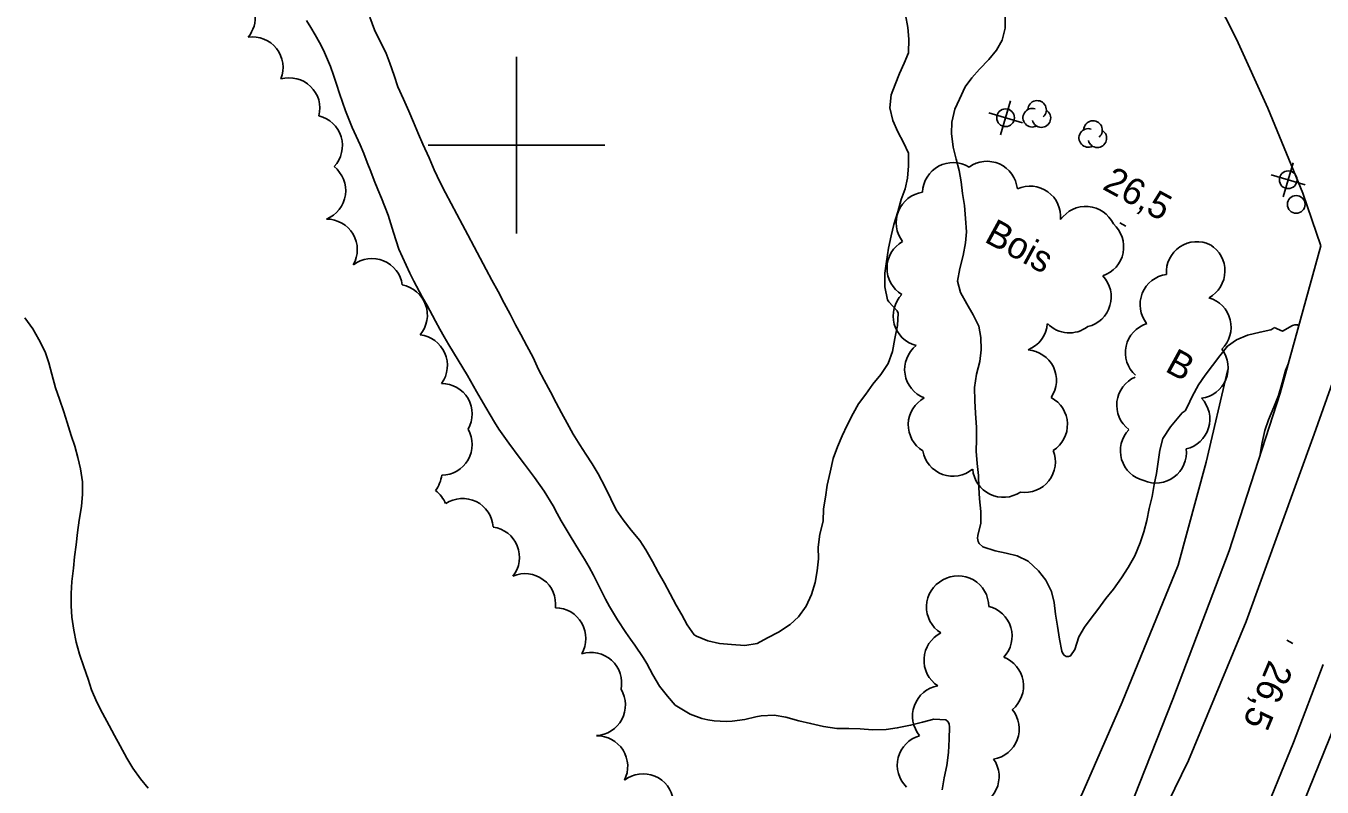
# Model space of a CAD drawing. Extents: x 219136 to 222520, y 5421589 to 5424530.
# Drawn here: x 220144.4 to 220291.2, y 5423927.3 to 5424013.5 of the extents above; entities that cross this region are included whole.
import ezdxf

# ---------------------------------------------------------------- set-up
doc = ezdxf.new("R2010")
doc.units = 0
for name, color, linetype in [('Level 19', 7, 'Continuous'), ('Level 2', 7, 'Continuous'), ('Level 21', 7, 'Continuous'), ('Level 3', 7, 'Continuous'), ('Level 36', 7, 'Continuous'), ('Level 4', 7, 'Continuous'), ('Level 44', 7, 'Continuous'), ('Level 61', 7, 'Continuous')]:
    doc.layers.add(name, color=color, linetype=linetype)

msp = doc.modelspace()

# ---------------------------------------------------------------- linework, layer by layer
at = {"layer": 'Level 19'}
msp.add_lwpolyline([(220291.11, 5423988.6), (220289.06, 5423994.57), (220285.1, 5424004.17), (220281.54, 5424011.98), (220275.44, 5424024.05), (220270.46, 5424029.09), (220266.26, 5424031.14), (220261.86, 5424034.18), (220257.82, 5424038.26)], dxfattribs=at)
at = {"layer": 'Level 2'}
for points in [[(220250.19, 5424005.21), (220250.82, 5424006.57), (220251.55, 5424007.62), (220252.42, 5424008.58), (220253.48, 5424009.68), (220254.37, 5424010.73), (220254.99, 5424011.85), (220255.34, 5424013.21), (220255.36, 5424014.63), (220255.15, 5424016.01), (220254.7, 5424017.2), (220254.1, 5424018.61), (220253.84, 5424019.91), (220253.78, 5424021.35), (220253.83, 5424022.08)], [(220176.21, 5424014.09), (220176.71, 5424013.3), (220177.19, 5424012.47), (220177.68, 5424011.61), (220178.13, 5424010.72), (220178.91, 5424008.87), (220179.26, 5424007.89), (220179.61, 5424006.88), (220179.93, 5424005.85), (220180.61, 5424003.86), (220181.39, 5424001.97), (220182.27, 5424000.04), (220182.69, 5423999.03), (220183.09, 5423998.02), (220183.5, 5423997.01), (220183.89, 5423995.98), (220184.27, 5423994.97), (220184.7, 5423993.98), (220185.46, 5423992.05), (220186.05, 5423990.09), (220186.67, 5423988.22), (220187.48, 5423986.4), (220187.93, 5423985.48), (220188.38, 5423984.58), (220189.31, 5423982.82), (220189.83, 5423981.9), (220190.82, 5423980.05), (220191.31, 5423979.17), (220191.81, 5423978.28), (220192.32, 5423977.4), (220192.85, 5423976.53), (220193.38, 5423975.67), (220193.92, 5423974.79), (220194.45, 5423973.91), (220195.48, 5423972.09), (220196.53, 5423970.31), (220197.03, 5423969.46), (220197.52, 5423968.64), (220198.01, 5423967.83), (220198.55, 5423967.04), (220199.11, 5423966.25), (220200.3, 5423964.67), (220200.89, 5423963.89), (220201.48, 5423963.11), (220202.05, 5423962.36), (220203.14, 5423960.81), (220204.14, 5423959.15), (220204.6, 5423958.31), (220205.07, 5423957.46), (220206.07, 5423955.77), (220206.61, 5423954.91), (220207.14, 5423954.03)], [(220252.82, 5423954.54), (220252.4, 5423954.9), (220252.28, 5423955.13), (220252.22, 5423955.49), (220252.26, 5423955.81), (220252.57, 5423957.2), (220252.58, 5423958.54), (220252.44, 5423959.94), (220252.38, 5423961.25), (220252.32, 5423962.59), (220252.17, 5423963.96), (220252.07, 5423965.35), (220252.11, 5423966.68), (220252.08, 5423968.04), (220252, 5423969.64), (220251.91, 5423971.05), (220251.88, 5423972.56), (220252.09, 5423974.05), (220252.49, 5423975.49), (220252.64, 5423976.83), (220252.58, 5423978.2), (220252.38, 5423979.49), (220251.72, 5423980.78), (220250.99, 5423982.01), (220250.28, 5423983.32), (220249.94, 5423984.61), (220250.21, 5423986.04), (220250.58, 5423987.49), (220250.87, 5423988.92), (220250.97, 5423990.18), (220250.86, 5423991.69), (220250.72, 5423993.16), (220250.52, 5423994.53), (220250.35, 5423995.83), (220250.12, 5423997.1), (220249.79, 5423998.4), (220249.47, 5423999.77), (220249.28, 5424001.31), (220249.29, 5424002.58), (220249.66, 5424004.06), (220250.19, 5424005.21)], [(220147.37, 5423974.07), (220147.02, 5423975.35), (220146.6, 5423976.59), (220145.9, 5423977.98), (220145.21, 5423979.2), (220144.32, 5423980.45)], [(220285.8, 5423979.35), (220285.7, 5423979.23), (220285.43, 5423979.09), (220284.21, 5423978.83), (220282.81, 5423978.47), (220281.56, 5423977.97), (220280.52, 5423977.23), (220279.66, 5423976.14), (220278.84, 5423975.06), (220278, 5423973.95), (220277.23, 5423972.87), (220276.51, 5423971.55), (220275.98, 5423970.4), (220275.72, 5423969.92), (220275.52, 5423969.76), (220275.41, 5423969.7), (220274.07, 5423968.11)], [(220288.61, 5423979.54), (220288.44, 5423979.67), (220288.15, 5423979.66), (220287.9, 5423979.56), (220286.75, 5423978.94), (220285.8, 5423979.35)], [(220158.27, 5423927.21), (220157.42, 5423928.27), (220156.55, 5423929.49), (220155.86, 5423930.62), (220155.09, 5423932.01), (220154.47, 5423933.18), (220153.87, 5423934.31), (220153.12, 5423935.69), (220152.46, 5423936.95), (220151.86, 5423938.35), (220151.46, 5423939.56), (220150.99, 5423940.96), (220150.5, 5423942.36), (220150.11, 5423943.75), (220149.84, 5423945.09), (220149.63, 5423946.57), (220149.54, 5423947.85), (220149.54, 5423949.25), (220149.63, 5423950.61), (220149.8, 5423952.12), (220149.94, 5423953.4), (220150.12, 5423954.76), (220150.28, 5423956.14), (220150.47, 5423957.56), (220150.71, 5423959.1), (220150.83, 5423960.5), (220150.82, 5423961.87), (220150.6, 5423963.35), (220150.3, 5423964.64), (220149.95, 5423965.91), (220149.56, 5423967.13), (220149.1, 5423968.6), (220148.72, 5423969.8), (220148.22, 5423971.22), (220147.79, 5423972.53), (220147.37, 5423974.07)], [(220284.2, 5423964.79), (220284.45, 5423966.35), (220284.77, 5423967.68), (220285.19, 5423968.91), (220285.79, 5423970.35), (220286.29, 5423971.66), (220286.73, 5423973.1), (220287.1, 5423974.47), (220287.44, 5423975.31)], [(220274.07, 5423968.11), (220273.2, 5423966.77), (220272.87, 5423965.48), (220272.67, 5423964.13), (220272.47, 5423962.82), (220272.24, 5423961.57), (220271.98, 5423960.23), (220271.65, 5423958.85), (220271.4, 5423957.51), (220271.06, 5423956.23), (220270.65, 5423954.97), (220270.04, 5423953.49), (220269.29, 5423952.2), (220268.54, 5423951.02), (220267.63, 5423949.75), (220266.75, 5423948.69), (220265.85, 5423947.44), (220265.07, 5423946.46), (220264.32, 5423945.43), (220263.7, 5423944.33), (220263.22, 5423942.89), (220262.75, 5423942.2), (220262.51, 5423942.1), (220262.26, 5423942.11), (220262.03, 5423942.25), (220261.89, 5423942.47), (220261.77, 5423942.73), (220261.51, 5423944.09), (220261.29, 5423945.56), (220261.06, 5423946.91), (220260.9, 5423948.22), (220260.59, 5423949.48), (220259.94, 5423950.74), (220259.11, 5423951.82), (220257.95, 5423952.92), (220256.72, 5423953.49), (220255.45, 5423953.82), (220254.21, 5423954.06), (220252.82, 5423954.54)], [(220207.14, 5423954.03), (220207.68, 5423953.12), (220208.22, 5423952.22), (220208.72, 5423951.32), (220209.62, 5423949.51), (220210.07, 5423948.62), (220210.53, 5423947.78), (220210.99, 5423947), (220211.44, 5423946.26), (220212.39, 5423944.82), (220212.9, 5423944.09), (220213.41, 5423943.38), (220214.36, 5423942), (220214.76, 5423941.31), (220215.09, 5423940.68), (220215.43, 5423940.05), (220215.8, 5423939.4), (220216.2, 5423938.76), (220217.08, 5423937.61), (220217.98, 5423936.6), (220219.66, 5423935.57), (220220.97, 5423935.1), (220221.67, 5423934.95), (220222.39, 5423934.83), (220223.74, 5423934.76), (220224.43, 5423934.81), (220225.86, 5423935), (220227.1, 5423935.27)], [(220227.1, 5423935.27), (220227.69, 5423935.39), (220229.17, 5423935.49), (220230.51, 5423935.24), (220231.99, 5423934.83), (220233.3, 5423934.55), (220234.78, 5423934.2), (220236.27, 5423933.98), (220237.63, 5423933.98), (220238.91, 5423933.91), (220240.31, 5423933.83), (220241.87, 5423933.87), (220243.12, 5423934.04), (220244.63, 5423934.34), (220245.97, 5423934.67), (220247.25, 5423935.03), (220248.63, 5423934.94), (220248.89, 5423934.72), (220248.99, 5423934.44), (220249.03, 5423934.16), (220249.01, 5423932.76), (220248.91, 5423931.26), (220248.73, 5423929.78), (220248.43, 5423928.37), (220248.19, 5423927.04)]]:
    msp.add_lwpolyline(points, dxfattribs=at)
at = {"layer": 'Level 21'}
for points in [[(220357.95, 5424153.05), (220354.05, 5424138.32), (220345.64, 5424110.59), (220338.71, 5424088.45), (220331.56, 5424061.8), (220323.69, 5424036.57), (220317.01, 5424013.66), (220311.7, 5423994.33), (220307.48, 5423977.1), (220303.08, 5423963.29), (220298.71, 5423949.88), (220293.86, 5423937.22), (220287.33, 5423921.11), (220281.91, 5423908.97), (220274.78, 5423896.19), (220268.24, 5423885.71), (220259.38, 5423873.13), (220248.31, 5423859.57), (220236.1, 5423846.85), (220218.62, 5423831.46), (220201.8, 5423819.77), (220187.59, 5423812.36), (220179.48, 5423807.88), (220176.99, 5423806.66)], [(220135.76, 5423809.08), (220148.73, 5423813.28), (220161.73, 5423818.36), (220172.41, 5423823.47), (220186, 5423830.68), (220199.67, 5423839.15), (220211.03, 5423846.88), (220221.46, 5423855.34), (220232.4, 5423865.8), (220240.78, 5423874.54), (220251.28, 5423887.65), (220260.41, 5423901.06), (220269.13, 5423916.06), (220276.12, 5423930.34), (220282.64, 5423946.08), (220290.34, 5423967.28), (220298.34, 5423989.81), (220306.26, 5424015.76), (220313.96, 5424040.85), (220323.71, 5424071.76), (220331.93, 5424100.4), (220341.02, 5424131)], [(220291.11, 5423988.6), (220286.5, 5423971.9), (220280.73, 5423954.06), (220274.32, 5423937.3), (220269.35, 5423924.67), (220262.74, 5423911.89), (220254.58, 5423898), (220243.75, 5423882.75), (220234.18, 5423872.15), (220225.75, 5423863.45), (220212.72, 5423851.76), (220204.37, 5423844.43), (220192.83, 5423837.03), (220182.07, 5423830.16), (220171.84, 5423824.6), (220158.01, 5423818.37), (220143.79, 5423813.12), (220131.11, 5423809.33), (220117.11, 5423806.04), (220098.93, 5423802.86), (220084.73, 5423801.61), (220069.92, 5423800.14)], [(220291.37, 5423941.2), (220288, 5423932.39), (220284.13, 5423922.86), (220280.25, 5423914.63), (220274.58, 5423904.25), (220268.06, 5423892.93), (220259.9, 5423880.77), (220249.24, 5423867.59), (220240.91, 5423857.93), (220230.34, 5423847.26), (220220.39, 5423838.31), (220211.67, 5423831.28), (220199.68, 5423822.4), (220184.91, 5423813.66), (220177.52, 5423809.4), (220176.99, 5423806.66), (220173.17, 5423804.46), (220169.8, 5423800.94), (220166.94, 5423796.4), (220165.45, 5423791.9)]]:
    msp.add_lwpolyline(points, dxfattribs=at)
at = {"layer": 'Level 3'}
for p, q in [((220268.32, 5423991.19), (220269.02, 5423990.81)), ((220287.24, 5423943.98), (220287.94, 5423943.6))]:
    msp.add_line(p, q, dxfattribs=at)
at = {"layer": 'Level 36'}
for p, q in [((220254.81, 5424001.17), (220255.96, 5424004.99)), ((220257.3, 5424002.51), (220253.48, 5424003.66)), ((220286.82, 5423994.15), (220287.97, 5423997.97)), ((220289.31, 5423995.49), (220285.49, 5423996.64))]:
    msp.add_line(p, q, dxfattribs=at)
for centre in [(220255.39, 5424003.09), (220287.4, 5423996.07), (220288.31, 5423993.28)]:
    msp.add_circle(centre, 1, dxfattribs=at)
at = {"layer": 'Level 4'}
for points in [[(220183.37, 5424014.48), (220183.91, 5424013.05), (220184.6, 5424011.63), (220185.2, 5424010.46), (220185.66, 5424009.27), (220186.12, 5424007.87), (220186.56, 5424006.6), (220187.18, 5424005.2), (220187.8, 5424003.83), (220188.33, 5424002.57), (220188.88, 5424001.23), (220189.4, 5424000.09), (220190.09, 5423998.55), (220190.65, 5423997.21), (220191.33, 5423995.76), (220191.96, 5423994.58), (220192.6, 5423993.38), (220193.24, 5423992.17), (220193.88, 5423990.96), (220194.49, 5423989.82), (220195.2, 5423988.49), (220195.87, 5423987.2), (220196.56, 5423985.92), (220197.21, 5423984.71), (220197.9, 5423983.41), (220198.6, 5423982.09), (220199.26, 5423980.86), (220199.89, 5423979.67), (220200.5, 5423978.54), (220201.18, 5423977.26), (220201.88, 5423975.94), (220202.48, 5423974.61)], [(220242.03, 5423982.47), (220241.7, 5423983.97), (220241.72, 5423985.5), (220241.91, 5423986.81), (220242.13, 5423988.32), (220242.42, 5423989.73), (220242.75, 5423991.02), (220243.19, 5423992.43), (220243.58, 5423993.82), (220244, 5423995.03), (220244.29, 5423996.26), (220244.41, 5423997.65), (220244.38, 5423999.08), (220243.81, 5424000.28), (220243.18, 5424001.49), (220242.63, 5424002.79), (220242.29, 5424004.21), (220242.45, 5424005.67), (220242.87, 5424006.87), (220243.38, 5424008.1), (220243.92, 5424009.27), (220244.39, 5424010.44), (220244.42, 5424012), (220244.33, 5424013.29), (220244.07, 5424014.72)], [(220202.48, 5423974.61), (220203.12, 5423973.39), (220203.84, 5423972.05), (220204.49, 5423970.84), (220205.11, 5423969.68), (220205.72, 5423968.53), (220206.42, 5423967.26), (220207.15, 5423966.08), (220207.85, 5423965), (220208.55, 5423963.93), (220209.23, 5423962.8), (220210.03, 5423961.29), (220210.67, 5423959.95), (220211.3, 5423958.73), (220212.06, 5423957.6), (220213, 5423956.41), (220213.95, 5423955.25), (220214.65, 5423954.2), (220215.38, 5423952.85), (220216.05, 5423951.66), (220216.75, 5423950.4), (220217.39, 5423949.22), (220218.09, 5423947.92), (220218.74, 5423946.83), (220219.34, 5423945.7), (220220.12, 5423944.57), (220220.39, 5423944.43), (220221.67, 5423943.89), (220223, 5423943.59), (220224.36, 5423943.46), (220225.84, 5423943.37), (220227.24, 5423943.58), (220228.44, 5423944.21), (220229.67, 5423944.88), (220230.99, 5423945.74), (220231.93, 5423946.6), (220232.81, 5423947.8), (220233.41, 5423949.13), (220233.81, 5423950.48), (220234.05, 5423951.82), (220234.19, 5423953.17), (220234.17, 5423954.48), (220234.37, 5423955.97), (220234.73, 5423957.43), (220234.78, 5423958.82), (220234.98, 5423960.16), (220235.2, 5423961.49), (220235.52, 5423962.98), (220235.85, 5423964.51), (220236.34, 5423965.83), (220236.88, 5423967.08), (220237.43, 5423968.3), (220238.13, 5423969.6), (220238.75, 5423970.71), (220239.55, 5423971.8), (220240.37, 5423972.93), (220241.27, 5423974.03), (220242.09, 5423975.27), (220242.59, 5423976.63), (220242.86, 5423978.12), (220243.14, 5423979.56), (220243.22, 5423980.98), (220243.11, 5423981.23), (220242.15, 5423982.25), (220242.03, 5423982.47)], [(220280.55, 5423974.58), (220278.13, 5423964.12), (220274.93, 5423952.47), (220268.61, 5423936.96), (220264.04, 5423926.5), (220259.42, 5423918.34), (220254.13, 5423908.07), (220248.92, 5423898.63), (220241.08, 5423887.71), (220224.22, 5423870.04), (220216.45, 5423862.58), (220207.12, 5423854.55), (220200.49, 5423850.31), (220192.19, 5423845.75), (220187.84, 5423843.18), (220186.32, 5423842.81), (220184.27, 5423842.87), (220183.48, 5423842.62)]]:
    msp.add_lwpolyline(points, dxfattribs=at)
at = {"layer": 'Level 44'}
for centre, radius, start, end in [((220166.94, 5424014.42), 3.46, 320.0135, 55.3554), ((220170.09, 5424008.77), 3.46, 338.2842, 98.2842), ((220174.26, 5424004.15), 3.46, 345.8933, 105.8933), ((220258.96, 5424003.98), 1.05, 310.1588, 177.6158), ((220176.82, 5423999.94), 3.46, 316.6469, 76.6469), ((220258.41, 5424003.09), 1.05, 72.005, 297.6935), ((220259.45, 5424003.05), 1.05, 194.8265, 57.5108), ((220264.75, 5424000.81), 1.05, 72.005, 297.6935), ((220265.3, 5424001.7), 1.05, 310.1588, 177.6158), ((220265.79, 5424000.77), 1.05, 194.8265, 57.5108), ((220177.19, 5423994.84), 3.46, 291.8191, 51.8191), ((220249.45, 5423994.56), 3.46, 58.4805, 178.4805), ((220253.28, 5423994.7), 3.46, 5.7429, 125.7429), ((220246.46, 5423991.22), 3.46, 97.8993, 217.8993), ((220258.17, 5423991.89), 3.46, 354.5211, 114.5211), ((220264.47, 5423989.59), 3.46, 25.3597, 145.3597), ((220178.5, 5423988.16), 3.46, 330.3087, 90.3087), ((220265.31, 5423988.48), 3.46, 288.6009, 48.6009), ((220245.42, 5423986.06), 3.46, 119.2181, 239.2181), ((220277.06, 5423985.6), 3.46, 63.9217, 183.9217), ((220276.78, 5423985.76), 3.46, 298.5779, 58.5779), ((220183.63, 5423983.7), 3.46, 7.6903, 127.6903), ((220186.44, 5423980.76), 3.46, 319.7316, 79.7316), ((220263.9, 5423982.81), 3.46, 283.4694, 43.4694), ((220274.09, 5423981.93), 3.46, 98.1288, 218.1288), ((220246.12, 5423980.66), 3.46, 135.4866, 255.4866), ((220277.48, 5423979.38), 3.46, 314.076, 74.076), ((220256.67, 5423980.05), 3.46, 291.4563, 355.5627), ((220262.61, 5423982.2), 3.46, 224.2044, 307.2746), ((220272.43, 5423976.5), 3.46, 107.8061, 227.8061), ((220188.71, 5423975.07), 3.46, 323.7399, 83.7399), ((220247.42, 5423974.61), 3.46, 128.8549, 248.8549), ((220257.69, 5423973.37), 3.46, 325.9279, 85.9279), ((220277.14, 5423974.78), 3.46, 277.487, 37.487), ((220191.51, 5423969.56), 3.46, 330.144, 90.1441), ((220271.44, 5423970.56), 3.46, 113.1261, 233.1261), ((220247.83, 5423968.34), 3.46, 118.5694, 238.5694), ((220258.94, 5423968.36), 3.46, 302.2038, 62.2038), ((220275.07, 5423968.98), 3.46, 283.1947, 43.1947), ((220191.52, 5423966.1), 3.46, 270.0624, 30.0624), ((220271.86, 5423965.39), 3.46, 136.3091, 256.3091), ((220249.43, 5423965.98), 3.46, 190.0065, 310.0065), ((220257.57, 5423964.15), 3.46, 261.6831, 21.6831), ((220272.42, 5423965.21), 3.46, 246.6257, 6.6257), ((220188.08, 5423963.02), 3.46, 322.2379, 353.6852), ((220255.12, 5423963.59), 3.46, 184.2859, 304.2859), ((220188.76, 5423958.11), 3.46, 22.2379, 53.6852), ((220193.9, 5423956.54), 3.46, 3.8437, 123.8437), ((220196.87, 5423953.34), 3.46, 321.9124, 81.9124), ((220200.97, 5423948.03), 3.46, 353.4382, 113.4382), ((220249.89, 5423947.71), 3.46, 117.7062, 237.7062), ((220250.02, 5423947.78), 3.46, 0.1036, 120.1036), ((220204.39, 5423944.17), 3.46, 329.6541, 89.6541), ((220252.67, 5423944.42), 3.46, 316.4777, 76.4777), ((220249.61, 5423941.69), 3.46, 116.8376, 236.8376), ((220208.45, 5423939.12), 3.46, 347.9522, 107.9522), ((220253.97, 5423938.79), 3.46, 309.3744, 69.3744), ((220248.31, 5423935.38), 3.46, 99.9355, 219.9355), ((220208.87, 5423936.61), 3.46, 273.1017, 31.1618), ((220253.48, 5423933.91), 3.46, 279.3439, 39.3439), ((220209.13, 5423929.68), 3.46, 333.1017, 91.1618), ((220246.59, 5423929.82), 3.46, 105.6954, 225.6954), ((220251.2, 5423928.52), 3.46, 274.8506, 34.8506), ((220214.34, 5423925.37), 3.46, 7.6189, 127.6189)]:
    msp.add_arc(centre, radius, start, end, dxfattribs=at)
at = {"layer": 'Level 61'}
for points in [[(220200, 5424010), (220200, 5424000), (220200, 5423990)], [(220190, 5424000), (220200, 5424000), (220210, 5424000)]]:
    msp.add_lwpolyline(points, dxfattribs=at)

# ---------------------------------------------------------------- texts
at = {"layer": 'Level 3'}
for rotation, p in [(331.383, (220266.24, 5423995.07)), (247.2795, (220285.25, 5423941.83))]:
    msp.add_text('26,5', height=3, rotation=rotation, dxfattribs=at).set_placement(p)
at = {"layer": 'Level 44'}
for s, p in [('Bois', (220252.86, 5423989.12)), ('B', (220273.33, 5423974.46))]:
    msp.add_text(s, height=3, rotation=331.3547, dxfattribs=at).set_placement(p)

doc.saveas('drawing.dxf')
